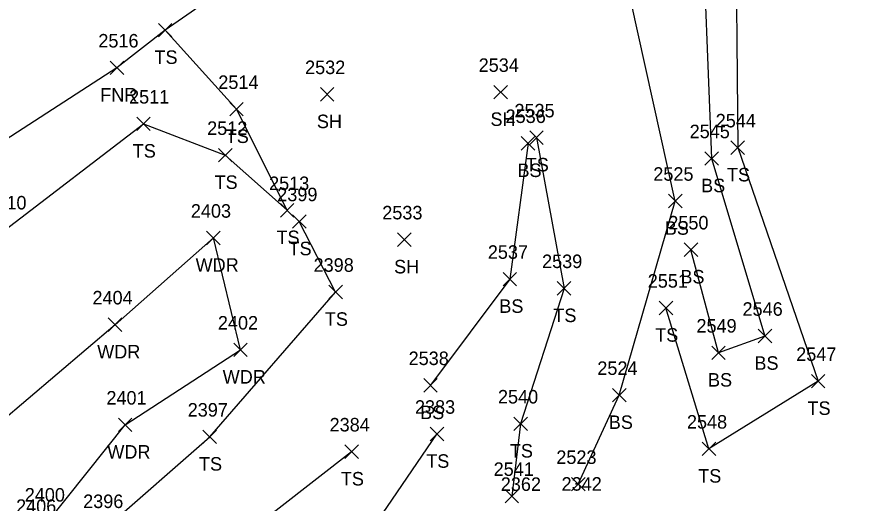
# Model space of a CAD drawing. Extents: x 1633660 to 1636532, y 388643 to 392631.
# Drawn here: x 1634544.1 to 1634668.1, y 389217.2 to 389289.2 of the extents above; entities that cross this region are included whole.
import ezdxf

# ---------------------------------------------------------------- set-up
doc = ezdxf.new("R2010")
doc.units = 0
for name, color, linetype in [('L_A', 7, 'Continuous'), ('L_I', 7, 'Continuous'), ('L_TIC', 7, 'Continuous'), ('LAWA', 7, 'Continuous'), ('LELB', 7, 'Continuous'), ('LFNC', 7, 'Continuous'), ('LSOGP', 7, 'Continuous')]:
    doc.layers.add(name, color=color, linetype=linetype)

msp = doc.modelspace()

# ---------------------------------------------------------------- linework, layer by layer
at = {"layer": 'L_TIC'}
for points in [[(1634565.05, 389286.22), (1634567.05, 389288.22)], [(1634567.05, 389286.22), (1634565.05, 389288.22)], [(1634557.9, 389280.65), (1634559.9, 389282.65)], [(1634559.9, 389280.65), (1634557.9, 389282.65)], [(1634614.72, 389277.04), (1634616.72, 389279.04)], [(1634616.72, 389277.04), (1634614.72, 389279.04)], [(1634589.02, 389276.71), (1634591.02, 389278.71)], [(1634591.02, 389276.71), (1634589.02, 389278.71)], [(1634575.6, 389274.51), (1634577.6, 389276.51)], [(1634577.6, 389274.51), (1634575.6, 389276.51)], [(1634561.83, 389272.35), (1634563.83, 389274.35)], [(1634563.83, 389272.35), (1634561.83, 389274.35)], [(1634620.02, 389270.3), (1634622.02, 389272.3)], [(1634622.02, 389270.3), (1634620.02, 389272.3)], [(1634618.77, 389269.47), (1634620.77, 389271.47)], [(1634620.77, 389269.47), (1634618.77, 389271.47)], [(1634649.82, 389268.82), (1634651.82, 389270.82)], [(1634651.82, 389268.82), (1634649.82, 389270.82)], [(1634573.95, 389267.71), (1634575.95, 389269.71)], [(1634575.95, 389267.71), (1634573.95, 389269.71)], [(1634645.96, 389267.22), (1634647.96, 389269.22)], [(1634647.96, 389267.22), (1634645.96, 389269.22)], [(1634640.58, 389260.92), (1634642.58, 389262.92)], [(1634642.58, 389260.92), (1634640.58, 389262.92)], [(1634583.12, 389259.54), (1634585.12, 389261.54)], [(1634585.12, 389259.54), (1634583.12, 389261.54)], [(1634584.9, 389257.89), (1634586.9, 389259.89)], [(1634586.9, 389257.89), (1634584.9, 389259.89)], [(1634572.18, 389255.45), (1634574.18, 389257.45)], [(1634574.18, 389255.45), (1634572.18, 389257.45)], [(1634600.45, 389255.2), (1634602.45, 389257.2)], [(1634602.45, 389255.2), (1634600.45, 389257.2)], [(1634642.89, 389253.71), (1634644.89, 389255.71)], [(1634644.89, 389253.71), (1634642.89, 389255.71)], [(1634616.08, 389249.36), (1634618.08, 389251.36)], [(1634618.08, 389249.36), (1634616.08, 389251.36)], [(1634590.28, 389247.44), (1634592.28, 389249.44)], [(1634592.28, 389247.44), (1634590.28, 389249.44)], [(1634624.11, 389247.99), (1634626.11, 389249.99)], [(1634626.11, 389247.99), (1634624.11, 389249.99)], [(1634639.19, 389245.09), (1634641.19, 389247.09)], [(1634641.19, 389245.09), (1634639.19, 389247.09)], [(1634557.62, 389242.61), (1634559.62, 389244.61)], [(1634559.62, 389242.61), (1634557.62, 389244.61)], [(1634653.85, 389240.93), (1634655.85, 389242.93)], [(1634655.85, 389240.93), (1634653.85, 389242.93)], [(1634576.19, 389238.89), (1634578.19, 389240.89)], [(1634578.19, 389238.89), (1634576.19, 389240.89)], [(1634646.98, 389238.44), (1634648.98, 389240.44)], [(1634648.98, 389238.44), (1634646.98, 389240.44)], [(1634604.34, 389233.63), (1634606.34, 389235.63)], [(1634606.34, 389233.63), (1634604.34, 389235.63)], [(1634661.74, 389234.25), (1634663.74, 389236.25)], [(1634663.74, 389234.25), (1634661.74, 389236.25)], [(1634632.29, 389232.17), (1634634.29, 389234.17)], [(1634634.29, 389232.17), (1634632.29, 389234.17)], [(1634559.11, 389227.78), (1634561.11, 389229.78)], [(1634561.11, 389227.78), (1634559.11, 389229.78)], [(1634617.67, 389227.94), (1634619.67, 389229.94)], [(1634619.67, 389227.94), (1634617.67, 389229.94)], [(1634605.29, 389226.42), (1634607.29, 389228.42)], [(1634607.29, 389226.42), (1634605.29, 389228.42)], [(1634571.64, 389226), (1634573.64, 389228)], [(1634573.64, 389226), (1634571.64, 389228)], [(1634592.65, 389223.8), (1634594.65, 389225.8)], [(1634594.65, 389223.8), (1634592.65, 389225.8)], [(1634645.56, 389224.22), (1634647.56, 389226.22)], [(1634647.56, 389224.22), (1634645.56, 389226.22)], [(1634626.22, 389218.99), (1634628.22, 389220.99)], [(1634628.22, 389218.99), (1634626.22, 389220.99)], [(1634616.37, 389217.22), (1634618.37, 389219.22)], [(1634618.37, 389217.22), (1634616.37, 389219.22)]]:
    msp.add_lwpolyline(points, dxfattribs=at)
at = {"layer": 'LAWA'}
msp.add_lwpolyline([(1634548.68, 389214.42), (1634560.11, 389228.78), (1634577.19, 389239.89), (1634573.18, 389256.45), (1634558.62, 389243.61), (1634537.14, 389225.34)], dxfattribs=at)
at = {"layer": 'LELB'}
for points in [[(1634627.22, 389219.99), (1634633.29, 389233.17), (1634641.58, 389261.92), (1634633.92, 389296.52), (1634627.64, 389317.64), (1634618.12, 389342.55)], [(1634650.5, 389306.7), (1634650.82, 389269.82), (1634662.74, 389235.25), (1634646.56, 389225.22), (1634640.19, 389246.09)], [(1634645.4, 389307.06), (1634646.96, 389268.22), (1634654.85, 389241.93), (1634647.98, 389239.44), (1634643.89, 389254.71)], [(1634350.57, 389173.1), (1634363.62, 389163.8), (1634399.62, 389177.92), (1634420.06, 389173.67), (1634464.07, 389186.67), (1634489.47, 389219.41), (1634515.93, 389234.07), (1634542.34, 389257.67), (1634562.83, 389273.35), (1634574.95, 389268.71), (1634584.12, 389260.54), (1634576.6, 389275.51), (1634566.05, 389287.22)], [(1634619.77, 389270.47), (1634617.08, 389250.36), (1634605.34, 389234.63)], [(1634621.02, 389271.3), (1634625.11, 389248.99), (1634618.67, 389228.94), (1634617.37, 389218.22)], [(1634557.21, 389213.46), (1634572.64, 389227), (1634591.28, 389248.44), (1634585.9, 389258.89)], [(1634582.16, 389193.61), (1634591.68, 389205.96), (1634606.29, 389227.42)], [(1634593.65, 389224.8), (1634577.35, 389212.09)]]:
    msp.add_lwpolyline(points, dxfattribs=at)
at = {"layer": 'LFNC'}
msp.add_lwpolyline([(1634558.9, 389281.65), (1634537.12, 389267.57), (1634504.95, 389250.1), (1634474.13, 389224.17), (1634424.09, 389193.65), (1634400.99, 389183.64), (1634359.44, 389180.01)], dxfattribs=at)
at = {"layer": 'LSOGP'}
msp.add_lwpolyline([(1634673.84, 389401.81), (1634656.41, 389386.08), (1634647.22, 389374.92), (1634641.71, 389371.13), (1634637.13, 389368.75), (1634628.27, 389346.62), (1634625.58, 389344.61), (1634618.12, 389342.55), (1634602.47, 389329.69), (1634583.05, 389299.07), (1634566.05, 389287.22), (1634558.9, 389281.65), (1634537.12, 389267.57), (1634504.95, 389250.1), (1634474.13, 389224.17), (1634424.09, 389193.65)], dxfattribs=at)

# ---------------------------------------------------------------- texts
at = {"layer": 'L_A'}
for s, p in [('TS', (1634564.46, 389282.22)), ('FNR', (1634556.43, 389276.65)), ('SH', (1634588.51, 389272.71)), ('SH', (1634614.21, 389273.04)), ('TS', (1634575.01, 389270.51)), ('TS', (1634561.24, 389268.35)), ('TS', (1634619.43, 389266.3)), ('BS', (1634618.21, 389265.47)), ('TS', (1634649.23, 389264.82)), ('TS', (1634573.36, 389263.71)), ('BS', (1634645.4, 389263.22)), ('BS', (1634640.02, 389256.92)), ('TS', (1634582.53, 389255.54)), ('TS', (1634584.31, 389253.89)), ('WDR', (1634570.55, 389251.45)), ('SH', (1634599.94, 389251.2)), ('BS', (1634642.33, 389249.71)), ('BS', (1634615.52, 389245.36)), ('TS', (1634623.52, 389243.99)), ('TS', (1634589.69, 389243.44)), ('TS', (1634638.6, 389241.09)), ('WDR', (1634555.98, 389238.61)), ('BS', (1634653.29, 389236.93)), ('WDR', (1634574.56, 389234.89)), ('BS', (1634646.42, 389234.44)), ('TS', (1634661.15, 389230.25)), ('BS', (1634603.79, 389229.63)), ('BS', (1634631.73, 389228.17)), ('WDR', (1634557.48, 389223.78)), ('TS', (1634617.08, 389223.94)), ('TS', (1634604.7, 389222.42)), ('TS', (1634571.05, 389222)), ('TS', (1634644.97, 389220.22)), ('TS', (1634592.06, 389219.8))]:
    msp.add_text(s, height=2, dxfattribs=at).set_placement(p)
at = {"layer": 'L_I'}
for s, p in [('2516', (1634556.15, 389284.65)), ('2532', (1634586.76, 389280.71)), ('2534', (1634612.46, 389281.04)), ('2514', (1634573.91, 389278.51)), ('2511', (1634560.7, 389276.35)), ('2536', (1634616.45, 389273.47)), ('2535', (1634617.76, 389274.3)), ('2544', (1634647.56, 389272.82)), ('2512', (1634572.26, 389271.71)), ('2545', (1634643.7, 389271.22)), ('2525', (1634638.32, 389264.92)), ('2513', (1634581.43, 389263.54)), ('2399', (1634582.64, 389261.89)), ('2510', (1634539.56, 389260.67)), ('2403', (1634569.85, 389259.45)), ('2533', (1634598.19, 389259.2)), ('2550', (1634640.54, 389257.71)), ('2537', (1634613.82, 389253.36)), ('2398', (1634588.02, 389251.44)), ('2539', (1634621.85, 389251.99)), ('2551', (1634637.5, 389249.09)), ('2404', (1634555.28, 389246.61)), ('2546', (1634651.53, 389244.93)), ('2402', (1634573.85, 389242.89)), ('2549', (1634644.71, 389242.44)), ('2538', (1634602.09, 389237.63)), ('2547', (1634659.48, 389238.25)), ('2524', (1634630.03, 389236.17)), ('2401', (1634557.34, 389231.78)), ('2540', (1634615.32, 389231.94)), ('2397', (1634569.38, 389230)), ('2383', (1634603.03, 389230.42)), ('2384', (1634590.39, 389227.8)), ('2548', (1634643.3, 389228.22)), ('2523', (1634623.96, 389222.99)), ('2541', (1634614.68, 389221.22)), ('2362', (1634615.74, 389219)), ('2342', (1634624.74, 389219.03)), ('2400', (1634545.25, 389217.42)), ('2396', (1634553.9, 389216.46)), ('2406', (1634543.97, 389215.74))]:
    msp.add_text(s, height=2, dxfattribs=at).set_placement(p)

doc.saveas('drawing.dxf')
